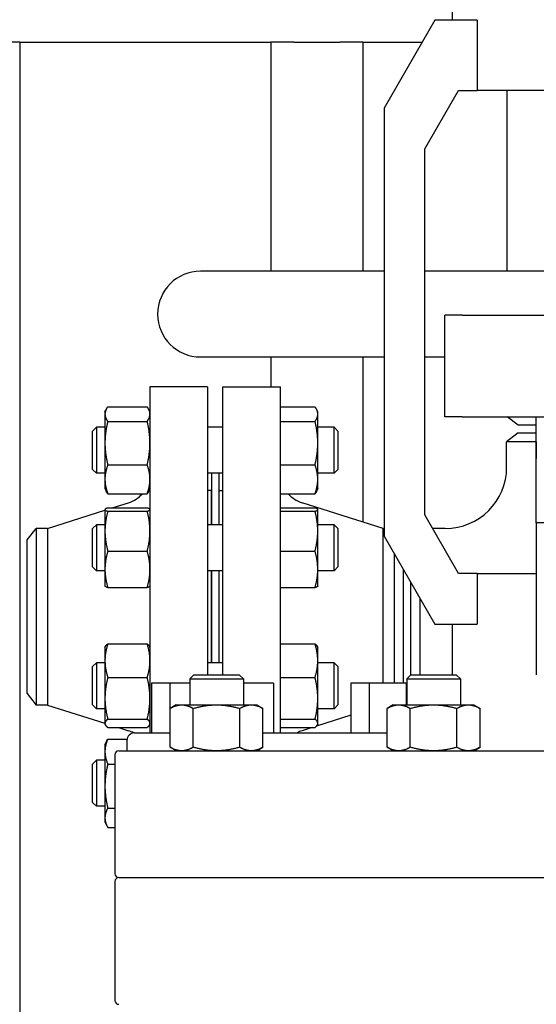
# Model space of a CAD drawing. Header units: inches. Extents: x 18 to 846, y -44 to 561.
# Tile 454 of 642: x 426 to 434, y 275 to 291. Entities that reach past the tile are written whole.
import ezdxf

# ---------------------------------------------------------------- set-up
doc = ezdxf.new("R2010")
doc.units = ezdxf.units.IN
doc.header["$LTSCALE"] = 24
doc.header["$MEASUREMENT"] = 0
doc.layers.add('Visible (ANSI)', color=7, linetype='Continuous', lineweight=30)

msp = doc.modelspace()

# ---------------------------------------------------------------- linework, layer by layer
at = {"layer": 'Visible (ANSI)'}
for p, q in [((432.97957, 292.138), (432.97957, 291.311)), ((432.69743, 291.311), (431.87043, 289.8786)), ((433.38595, 291.311), (432.69743, 291.311)), ((433.38595, 291.311), (433.38595, 290.1682)), ((425.92943, 290.9565), (425.55443, 290.9565)), ((425.92943, 290.9565), (425.92943, 255.2065)), ((425.92943, 290.9565), (430.02218, 290.9565)), ((430.02218, 290.9565), (430.02218, 287.219)), ((430.39718, 290.9565), (430.02218, 290.9565)), ((430.39718, 290.9565), (431.14718, 290.9565)), ((431.52218, 290.9565), (431.14718, 290.9565)), ((431.52218, 290.9565), (431.52218, 287.219)), ((431.52218, 290.9565), (432.49276, 290.9565)), ((432.53203, 289.21326), (433.08336, 290.1682)), ((433.08336, 290.1682), (433.38595, 290.1682)), ((436.9709, 290.1682), (433.38595, 290.1682)), ((433.87093, 290.1682), (433.87093, 287.219)), ((431.87043, 289.8786), (431.87043, 282.89441)), ((432.53203, 283.24394), (432.53203, 289.21326)), ((431.87043, 287.219), (428.87843, 287.219)), ((434.54243, 287.219), (432.53203, 287.219)), ((433.14566, 286.499), (432.86283, 286.499)), ((432.86283, 284.845), (432.86283, 286.499)), ((433.14566, 286.499), (434.53832, 286.499)), ((428.87843, 285.819), (431.87043, 285.819)), ((430.02218, 285.819), (430.02218, 285.3315)), ((431.52218, 285.819), (431.52218, 283.12748)), ((432.53203, 285.819), (432.86283, 285.819)), ((428.05343, 285.3315), (428.05343, 279.689)), ((428.99343, 285.3315), (428.05343, 285.3315)), ((428.99343, 285.3315), (428.99343, 280.635)), ((429.24343, 280.635), (429.24343, 285.3315)), ((429.24343, 285.3315), (430.18343, 285.3315)), ((430.18343, 279.689), (430.18343, 285.3315)), ((427.31943, 284.92271), (427.3366, 284.95954)), ((427.36452, 285.00662), (428.00834, 285.00662)), ((428.05343, 284.92271), (428.03625, 284.95954)), ((430.18343, 285.00662), (430.74434, 285.00662)), ((430.78943, 284.92271), (430.77225, 284.95954)), ((427.31943, 284.92271), (427.31943, 284.88793)), ((427.31943, 284.88793), (427.31943, 284.41478)), ((430.78943, 284.88793), (430.78943, 284.92271)), ((430.78943, 284.41478), (430.78943, 284.88793)), ((433.14566, 284.845), (432.86283, 284.845)), ((433.14566, 284.845), (434.53832, 284.845)), ((434.05843, 284.7065), (433.87793, 284.845)), ((434.35163, 283.94284), (434.35163, 284.845)), ((427.11843, 284.61021), (427.18093, 284.67271)), ((427.18093, 284.67271), (427.18093, 283.92271)), ((427.31943, 284.67271), (427.18093, 284.67271)), ((427.36452, 284.76923), (428.00834, 284.76923)), ((429.24343, 284.67271), (428.99343, 284.67271)), ((430.18343, 284.76923), (430.74434, 284.76923)), ((431.05593, 284.67271), (430.78943, 284.67271)), ((431.05593, 283.92271), (431.05593, 284.67271)), ((431.11843, 284.61021), (431.05593, 284.67271)), ((434.35163, 284.7065), (434.05843, 284.7065)), ((427.11843, 283.98521), (427.11843, 284.61021)), ((431.11843, 284.61021), (431.11843, 283.98521)), ((434.05593, 284.5815), (433.86843, 284.43763)), ((434.05593, 284.5815), (434.35163, 284.5815)), ((427.31943, 284.41478), (427.31943, 283.82456)), ((430.78943, 283.82456), (430.78943, 284.41478)), ((434.35163, 284.43763), (433.86843, 284.43763)), ((433.86843, 284.0215), (433.86843, 284.43763)), ((434.35143, 284.4327), (434.35163, 284.4327)), ((434.35143, 284.4327), (434.35143, 284.16388)), ((434.35143, 284.16388), (434.35163, 284.16388)), ((427.11843, 283.98521), (427.18093, 283.92271)), ((427.36452, 284.06032), (428.00834, 284.06032)), ((430.18343, 284.06032), (430.74434, 284.06032)), ((431.11843, 283.98521), (431.05593, 283.92271)), ((427.31943, 283.92271), (427.18093, 283.92271)), ((427.31943, 283.82456), (427.31943, 283.67271)), ((429.24343, 283.92271), (428.99343, 283.92271)), ((429.05843, 283.92271), (429.05843, 283.08159)), ((429.17843, 283.92271), (429.17843, 283.08159)), ((431.05593, 283.92271), (430.78943, 283.92271)), ((430.78943, 283.67271), (430.78943, 283.82456)), ((434.35163, 283.116), (434.35163, 283.94284)), ((427.31943, 283.67271), (427.3366, 283.63588)), ((428.05343, 283.67271), (428.03625, 283.63588)), ((430.78943, 283.67271), (430.77225, 283.63588)), ((427.36452, 283.58879), (428.00834, 283.58879)), ((429.05343, 283.6415), (428.99343, 283.6415)), ((429.05343, 283.6415), (429.05343, 283.08159)), ((429.05843, 283.5215), (429.05343, 283.5215)), ((429.18343, 283.5215), (429.17843, 283.5215)), ((429.18343, 283.08159), (429.18343, 283.6415)), ((429.18343, 283.6415), (429.24343, 283.6415)), ((430.18343, 283.58879), (430.74434, 283.58879)), ((427.31943, 283.33159), (427.32022, 283.33328)), ((427.31943, 283.33159), (427.31943, 283.32991)), ((427.31943, 283.32991), (427.31943, 282.97857)), ((427.36452, 283.35636), (428.00834, 283.35636)), ((427.43733, 283.35636), (427.7044, 283.44095)), ((428.05343, 283.33159), (428.05264, 283.33328)), ((430.18343, 283.35636), (430.74434, 283.35636)), ((431.85676, 283.0215), (430.53245, 283.44095)), ((430.78943, 283.33159), (430.78864, 283.33328)), ((430.78943, 283.32991), (430.78943, 283.33159)), ((430.78943, 282.97857), (430.78943, 283.32991)), ((426.3801, 283.0215), (427.31943, 283.31902)), ((427.36452, 283.30346), (428.00834, 283.30346)), ((430.18343, 283.30346), (430.74434, 283.30346)), ((433.08336, 282.289), (432.53203, 283.24394)), ((426.05343, 282.834), (426.1973, 283.0215)), ((426.3801, 283.0215), (426.1973, 283.0215)), ((426.1973, 283.0215), (426.1973, 280.1415)), ((426.3801, 283.0215), (426.3801, 280.1415)), ((427.11843, 283.01909), (427.18093, 283.08159)), ((427.11843, 282.39409), (427.11843, 283.01909)), ((427.18093, 283.08159), (427.18093, 282.33159)), ((427.31943, 283.08159), (427.18093, 283.08159)), ((429.24343, 283.08159), (428.99343, 283.08159)), ((431.05593, 283.08159), (430.78943, 283.08159)), ((431.05593, 282.33159), (431.05593, 283.08159)), ((431.11843, 283.01909), (431.05593, 283.08159)), ((431.11843, 283.01909), (431.11843, 282.39409)), ((431.85676, 280.499), (431.85676, 283.0215)), ((431.85676, 283.0215), (431.87043, 283.0215)), ((432.86843, 283.0215), (432.66045, 283.0215)), ((434.35163, 283.116), (434.35163, 280.635)), ((436.00523, 283.116), (434.35163, 283.116)), ((427.31943, 282.97857), (427.31943, 282.35525)), ((430.78943, 282.35525), (430.78943, 282.97857)), ((431.87043, 282.89441), (432.69743, 281.462)), ((426.05343, 280.329), (426.05343, 282.834)), ((427.36452, 282.65368), (428.00834, 282.65368)), ((430.18343, 282.65368), (430.74434, 282.65368)), ((432.03956, 280.499), (432.03956, 282.60147)), ((427.11843, 282.39409), (427.18093, 282.33159)), ((431.11843, 282.39409), (431.05593, 282.33159)), ((427.31943, 282.33159), (427.18093, 282.33159)), ((427.31943, 282.35525), (427.31943, 282.08159)), ((429.24343, 282.33159), (428.99343, 282.33159)), ((429.05343, 282.33159), (429.05343, 280.83141)), ((429.05843, 282.33159), (429.05843, 280.83141)), ((429.17843, 282.33159), (429.17843, 280.83141)), ((429.18343, 280.83141), (429.18343, 282.33159)), ((430.78943, 282.08159), (430.78943, 282.35525)), ((431.05593, 282.33159), (430.78943, 282.33159)), ((432.18343, 282.35228), (432.18343, 280.499)), ((433.38595, 282.289), (433.08336, 282.289)), ((433.38595, 282.289), (434.35163, 282.289)), ((433.38595, 282.289), (433.38595, 281.462)), ((427.31943, 282.08159), (427.32022, 282.07991)), ((427.36452, 282.05682), (428.00834, 282.05682)), ((428.05343, 282.08159), (428.05264, 282.07991)), ((430.18343, 282.05682), (430.74434, 282.05682)), ((430.78943, 282.08159), (430.78864, 282.07991)), ((432.30843, 280.635), (432.30843, 282.13577)), ((432.4523, 281.88657), (432.4523, 280.635)), ((432.69743, 281.462), (433.38595, 281.462)), ((432.97957, 281.462), (432.97957, 280.635)), ((427.31943, 281.08141), (427.32468, 281.09267)), ((427.31943, 281.08141), (427.31943, 280.86477)), ((427.36452, 281.13794), (428.00834, 281.13794)), ((428.05343, 281.08141), (428.04818, 281.09267)), ((430.18343, 281.13794), (430.74434, 281.13794)), ((430.78943, 281.08141), (430.78418, 281.09267)), ((430.78943, 280.86477), (430.78943, 281.08141)), ((427.11843, 280.76891), (427.18093, 280.83141)), ((427.11843, 280.14391), (427.11843, 280.76891)), ((427.18093, 280.83141), (427.18093, 280.08141)), ((427.31943, 280.83141), (427.18093, 280.83141)), ((427.31943, 280.86477), (427.31943, 280.25083)), ((429.24343, 280.83141), (428.99343, 280.83141)), ((430.78943, 280.25083), (430.78943, 280.86477)), ((431.05593, 280.83141), (430.78943, 280.83141)), ((431.05593, 280.08141), (431.05593, 280.83141)), ((431.11843, 280.76891), (431.05593, 280.83141)), ((431.11843, 280.76891), (431.11843, 280.14391)), ((428.76657, 280.635), (428.70042, 280.56885)), ((428.76657, 280.635), (429.50927, 280.635)), ((429.50927, 280.635), (429.57542, 280.56885)), ((432.30502, 280.635), (432.23887, 280.56885)), ((432.30502, 280.635), (433.04772, 280.635)), ((433.04772, 280.635), (433.11387, 280.56885)), ((427.36452, 280.59159), (428.00834, 280.59159)), ((428.07843, 280.499), (428.07843, 279.689)), ((428.37843, 280.499), (428.07843, 280.499)), ((428.37843, 280.499), (428.37843, 279.689)), ((428.70042, 280.499), (428.37843, 280.499)), ((428.70042, 280.56885), (429.57542, 280.56885)), ((428.70042, 280.56885), (428.70042, 280.1445)), ((429.57542, 280.56885), (429.57542, 280.1445)), ((430.06888, 280.499), (429.57542, 280.499)), ((430.06888, 280.499), (430.06888, 279.689)), ((430.18343, 280.59159), (430.74434, 280.59159)), ((431.32843, 280.499), (431.32843, 279.689)), ((431.62843, 280.499), (431.32843, 280.499)), ((431.62843, 280.499), (431.62843, 279.689)), ((432.22843, 280.499), (431.62843, 280.499)), ((432.22843, 280.499), (432.22843, 280.1445)), ((432.23887, 280.499), (432.22843, 280.499)), ((432.23887, 280.56885), (433.11387, 280.56885)), ((432.23887, 280.56885), (432.23887, 280.1445)), ((433.11387, 280.56885), (433.11387, 280.1445)), ((426.05343, 280.329), (426.1973, 280.1415)), ((426.3801, 280.1415), (426.1973, 280.1415)), ((426.3801, 280.1415), (427.31943, 279.84398)), ((427.11843, 280.14391), (427.18093, 280.08141)), ((427.31943, 280.25083), (427.31943, 279.84247)), ((428.48192, 280.1445), (428.38044, 280.08591)), ((428.48192, 280.1445), (428.56981, 280.1445)), ((428.56981, 280.1445), (429.13792, 280.1445)), ((429.13792, 280.1445), (429.70603, 280.1445)), ((429.70603, 280.1445), (429.79392, 280.1445)), ((429.79392, 280.1445), (429.8954, 280.08591)), ((430.78943, 279.84247), (430.78943, 280.25083)), ((431.11843, 280.14391), (431.05593, 280.08141)), ((432.02037, 280.1445), (431.91888, 280.08591)), ((432.02037, 280.1445), (432.10826, 280.1445)), ((432.10826, 280.1445), (432.67637, 280.1445)), ((432.67637, 280.1445), (433.24448, 280.1445)), ((433.24448, 280.1445), (433.33237, 280.1445)), ((433.33237, 280.1445), (433.43385, 280.08591)), ((427.31943, 280.08141), (427.18093, 280.08141)), ((428.38044, 279.45309), (428.38044, 280.08591)), ((428.75918, 279.45309), (428.75918, 280.08591)), ((429.51666, 279.45309), (429.51666, 280.08591)), ((429.8954, 279.45309), (429.8954, 280.08591)), ((431.32843, 279.97416), (430.76786, 279.79661)), ((431.05593, 280.08141), (430.78943, 280.08141)), ((431.91888, 279.45309), (431.91888, 280.08591)), ((432.29763, 279.45309), (432.29763, 280.08591)), ((433.05511, 279.45309), (433.05511, 280.08591)), ((433.43385, 279.45309), (433.43385, 280.08591)), ((427.31943, 279.84247), (427.31943, 279.83141)), ((427.31943, 279.83141), (427.32468, 279.82015)), ((427.36452, 279.91006), (428.00834, 279.91006)), ((428.05343, 279.83141), (428.04818, 279.82015)), ((430.18343, 279.91006), (430.74434, 279.91006)), ((430.78943, 279.83141), (430.78418, 279.82015)), ((430.78943, 279.83141), (430.78943, 279.84247)), ((427.36452, 279.77489), (428.00834, 279.77489)), ((427.53759, 279.77489), (427.7044, 279.72205)), ((427.80343, 279.689), (428.38044, 279.689)), ((429.8954, 279.689), (431.91888, 279.689)), ((430.18343, 279.77489), (430.74434, 279.77489)), ((430.69927, 279.77489), (430.53245, 279.72205)), ((427.31943, 279.4903), (427.35169, 279.55947)), ((427.31943, 279.4903), (427.31943, 279.3822)), ((427.36452, 279.58504), (427.68021, 279.58504)), ((427.67843, 279.564), (427.67843, 279.3945)), ((427.31943, 279.3822), (427.31943, 278.81948)), ((427.48243, 279.3315), (427.48243, 277.39)), ((427.54543, 279.3945), (442.81143, 279.3945)), ((428.48192, 279.3945), (428.38044, 279.45309)), ((429.79392, 279.3945), (429.8954, 279.45309)), ((432.02037, 279.3945), (431.91888, 279.45309)), ((433.33237, 279.3945), (433.43385, 279.45309)), ((427.11843, 279.1778), (427.18093, 279.2403)), ((427.11843, 278.5528), (427.11843, 279.1778)), ((427.18093, 279.2403), (427.18093, 278.4903)), ((427.31943, 279.2403), (427.18093, 279.2403)), ((427.36452, 279.17935), (427.48243, 279.17935)), ((427.31943, 278.81948), (427.31943, 278.30258)), ((427.11843, 278.5528), (427.18093, 278.4903)), ((427.31943, 278.4903), (427.18093, 278.4903)), ((427.36452, 278.4596), (427.48243, 278.4596)), ((427.31943, 278.30258), (427.31943, 278.2403)), ((427.31943, 278.2403), (427.35169, 278.17112)), ((427.36452, 278.14555), (427.48243, 278.14555)), ((427.48243, 277.264), (427.48243, 275.3225)), ((427.54543, 277.327), (442.81143, 277.327)), ((427.54543, 277.327), (442.81143, 277.327))]:
    msp.add_line(p, q, dxfattribs=at)
for centre, radius, start, end in [((428.87843, 286.519), 0.7, 90, 270), ((435.17843, 286.1647), 2.165, 247.543237, 247.548964), ((432.86843, 284.0215), 1, 270, 0), ((427.55343, 283.91762), 0.5, 287.574716, 318.879398), ((430.68343, 283.91762), 0.5, 221.120602, 252.425284), ((427.80343, 279.564), 0.125, 90, 180), ((427.55343, 279.24539), 0.5, 62.236811, 72.425284), ((430.68343, 279.24539), 0.5, 107.574716, 117.47301), ((427.54543, 279.3315), 0.063, 90, 180), ((427.54543, 277.39), 0.063, 180, 270), ((427.54543, 277.264), 0.063, 90, 180), ((427.54543, 275.3225), 0.063, 180, 270)]:
    msp.add_arc(centre, radius, start, end, dxfattribs=at)
for points, weights in [([(427.36452, 285.00662), (427.31943, 284.94301), (427.31943, 284.88793)], [1, 1.0379548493, 1]), ([(428.05343, 284.88793), (428.05343, 284.94301), (428.00834, 285.00662)], [1, 1.0379548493, 1]), ([(430.78943, 284.88793), (430.78943, 284.94301), (430.74434, 285.00662)], [1, 1.0379548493, 1]), ([(427.31943, 284.88793), (427.31943, 284.83284), (427.36452, 284.76923)], [1, 1.0379548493, 1]), ([(428.00834, 284.76923), (428.05343, 284.83284), (428.05343, 284.88793)], [1, 1.0379548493, 1]), ([(430.74434, 284.76923), (430.78943, 284.83284), (430.78943, 284.88793)], [1, 1.0379548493, 1]), ([(427.36452, 284.76923), (427.31943, 284.57928), (427.31943, 284.41478)], [1, 1.0379548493, 1]), ([(428.05343, 284.41478), (428.05343, 284.57928), (428.00834, 284.76923)], [1, 1.0379548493, 1]), ([(430.78943, 284.41478), (430.78943, 284.57928), (430.74434, 284.76923)], [1, 1.0379548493, 1]), ([(427.31943, 284.41478), (427.31943, 284.25027), (427.36452, 284.06032)], [1, 1.0379548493, 1]), ([(428.00834, 284.06032), (428.05343, 284.25027), (428.05343, 284.41478)], [1, 1.0379548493, 1]), ([(430.74434, 284.06032), (430.78943, 284.25027), (430.78943, 284.41478)], [1, 1.0379548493, 1]), ([(427.36452, 284.06032), (427.31943, 283.93397), (427.31943, 283.82456)], [1, 1.0379548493, 1]), ([(428.05343, 283.82456), (428.05343, 283.93397), (428.00834, 284.06032)], [1, 1.0379548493, 1]), ([(430.78943, 283.82456), (430.78943, 283.93397), (430.74434, 284.06032)], [1, 1.0379548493, 1]), ([(427.31943, 283.82456), (427.31943, 283.71514), (427.36452, 283.58879)], [1, 1.0379548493, 1]), ([(428.00834, 283.58879), (428.05343, 283.71514), (428.05343, 283.82456)], [1, 1.0379548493, 1]), ([(430.74434, 283.58879), (430.78943, 283.71514), (430.78943, 283.82456)], [1, 1.0379548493, 1]), ([(427.36452, 283.58879), (427.34711, 283.61335), (427.3366, 283.63588)], [1, 1.01432189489, 1.01783533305]), ([(428.03625, 283.63588), (428.02575, 283.61335), (428.00834, 283.58879)], [1.01783533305, 1.01432189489, 1]), ([(430.77225, 283.63588), (430.76175, 283.61335), (430.74434, 283.58879)], [1.01783533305, 1.01432189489, 1]), ([(427.36452, 283.35636), (427.31943, 283.34219), (427.31943, 283.32991)], [1, 1.0379548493, 1]), ([(427.31943, 283.32991), (427.31943, 283.31763), (427.36452, 283.30346)], [1, 1.0379548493, 1]), ([(428.05343, 283.32991), (428.05343, 283.34219), (428.00834, 283.35636)], [1, 1.0379548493, 1]), ([(428.00834, 283.30346), (428.05343, 283.31763), (428.05343, 283.32991)], [1, 1.0379548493, 1]), ([(430.78943, 283.32991), (430.78943, 283.34219), (430.74434, 283.35636)], [1, 1.0379548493, 1]), ([(430.74434, 283.30346), (430.78943, 283.31763), (430.78943, 283.32991)], [1, 1.0379548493, 1]), ([(427.36452, 283.30346), (427.31943, 283.12935), (427.31943, 282.97857)], [1, 1.0379548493, 1]), ([(428.05343, 282.97857), (428.05343, 283.12935), (428.00834, 283.30346)], [1, 1.0379548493, 1]), ([(430.78943, 282.97857), (430.78943, 283.12935), (430.74434, 283.30346)], [1, 1.0379548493, 1]), ([(427.31943, 282.97857), (427.31943, 282.82779), (427.36452, 282.65368)], [1, 1.0379548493, 1]), ([(428.00834, 282.65368), (428.05343, 282.82779), (428.05343, 282.97857)], [1, 1.0379548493, 1]), ([(430.74434, 282.65368), (430.78943, 282.82779), (430.78943, 282.97857)], [1, 1.0379548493, 1]), ([(427.36452, 282.65368), (427.31943, 282.49375), (427.31943, 282.35525)], [1, 1.0379548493, 1]), ([(428.05343, 282.35525), (428.05343, 282.49375), (428.00834, 282.65368)], [1, 1.0379548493, 1]), ([(430.78943, 282.35525), (430.78943, 282.49375), (430.74434, 282.65368)], [1, 1.0379548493, 1]), ([(427.31943, 282.35525), (427.31943, 282.21675), (427.36452, 282.05682)], [1, 1.0379548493, 1]), ([(428.00834, 282.05682), (428.05343, 282.21675), (428.05343, 282.35525)], [1, 1.0379548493, 1]), ([(430.74434, 282.05682), (430.78943, 282.21675), (430.78943, 282.35525)], [1, 1.0379548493, 1]), ([(427.36452, 282.05682), (427.32522, 282.06918), (427.32022, 282.07991)], [1, 1.03292044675, 1.00873325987]), ([(428.05264, 282.07991), (428.04764, 282.06918), (428.00834, 282.05682)], [1.00873325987, 1.03292044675, 1]), ([(430.78864, 282.07991), (430.78364, 282.06918), (430.74434, 282.05682)], [1.00873325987, 1.03292044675, 1]), ([(427.36452, 281.13794), (427.31943, 280.99155), (427.31943, 280.86477)], [1, 1.0379548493, 1]), ([(427.32468, 281.09267), (427.33457, 281.11388), (427.36452, 281.13794)], [1.01713449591, 1.02489131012, 1]), ([(428.05343, 280.86477), (428.05343, 280.99155), (428.00834, 281.13794)], [1, 1.0379548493, 1]), ([(428.00834, 281.13794), (428.03829, 281.11388), (428.04818, 281.09267)], [1, 1.02489131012, 1.01713449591]), ([(430.78943, 280.86477), (430.78943, 280.99155), (430.74434, 281.13794)], [1, 1.0379548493, 1]), ([(430.74434, 281.13794), (430.77429, 281.11388), (430.78418, 281.09267)], [1, 1.02489131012, 1.01713449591]), ([(427.31943, 280.86477), (427.31943, 280.73798), (427.36452, 280.59159)], [1, 1.0379548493, 1]), ([(428.00834, 280.59159), (428.05343, 280.73798), (428.05343, 280.86477)], [1, 1.0379548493, 1]), ([(430.74434, 280.59159), (430.78943, 280.73798), (430.78943, 280.86477)], [1, 1.0379548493, 1]), ([(427.36452, 280.59159), (427.31943, 280.40898), (427.31943, 280.25083)], [1, 1.0379548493, 1]), ([(428.05343, 280.25083), (428.05343, 280.40898), (428.00834, 280.59159)], [1, 1.0379548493, 1]), ([(430.78943, 280.25083), (430.78943, 280.40898), (430.74434, 280.59159)], [1, 1.0379548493, 1]), ([(427.31943, 280.25083), (427.31943, 280.09268), (427.36452, 279.91006)], [1, 1.0379548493, 1]), ([(428.00834, 279.91006), (428.05343, 280.09268), (428.05343, 280.25083)], [1, 1.0379548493, 1]), ([(428.38044, 280.08591), (428.48192, 280.1445), (428.56981, 280.1445)], [1.01001874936, 1.04314139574, 1]), ([(428.56981, 280.1445), (428.65769, 280.1445), (428.75918, 280.08591)], [1, 1.04314139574, 1.01001874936]), ([(428.75918, 280.08591), (428.96215, 280.1445), (429.13792, 280.1445)], [1.01001874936, 1.04314139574, 1]), ([(429.13792, 280.1445), (429.31369, 280.1445), (429.51666, 280.08591)], [1, 1.04314139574, 1.01001874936]), ([(429.51666, 280.08591), (429.61815, 280.1445), (429.70603, 280.1445)], [1.01001874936, 1.04314139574, 1]), ([(429.70603, 280.1445), (429.79392, 280.1445), (429.8954, 280.08591)], [1, 1.04314139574, 1.01001874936]), ([(430.74434, 279.91006), (430.78943, 280.09268), (430.78943, 280.25083)], [1, 1.0379548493, 1]), ([(431.91888, 280.08591), (432.02037, 280.1445), (432.10826, 280.1445)], [1.01001874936, 1.04314139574, 1]), ([(432.10826, 280.1445), (432.19614, 280.1445), (432.29763, 280.08591)], [1, 1.04314139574, 1.01001874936]), ([(432.29763, 280.08591), (432.50059, 280.1445), (432.67637, 280.1445)], [1.01001874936, 1.04314139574, 1]), ([(432.67637, 280.1445), (432.85214, 280.1445), (433.05511, 280.08591)], [1, 1.04314139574, 1.01001874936]), ([(433.05511, 280.08591), (433.15659, 280.1445), (433.24448, 280.1445)], [1.01001874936, 1.04314139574, 1]), ([(433.24448, 280.1445), (433.33237, 280.1445), (433.43385, 280.08591)], [1, 1.04314139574, 1.01001874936]), ([(427.36452, 279.91006), (427.31943, 279.87384), (427.31943, 279.84247)], [1, 1.0379548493, 1]), ([(427.31943, 279.84247), (427.31943, 279.81111), (427.36452, 279.77489)], [1, 1.0379548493, 1]), ([(428.05343, 279.84247), (428.05343, 279.87384), (428.00834, 279.91006)], [1, 1.0379548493, 1]), ([(428.00834, 279.77489), (428.05343, 279.81111), (428.05343, 279.84247)], [1, 1.0379548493, 1]), ([(430.78943, 279.84247), (430.78943, 279.87384), (430.74434, 279.91006)], [1, 1.0379548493, 1]), ([(430.74434, 279.77489), (430.78943, 279.81111), (430.78943, 279.84247)], [1, 1.0379548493, 1]), ([(427.36452, 279.58504), (427.31943, 279.47634), (427.31943, 279.3822)], [1, 1.0379548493, 1]), ([(427.35169, 279.55947), (427.35753, 279.57201), (427.36452, 279.58504)], [1.00968284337, 1.00569633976, 1]), ([(427.31943, 279.3822), (427.31943, 279.28805), (427.36452, 279.17935)], [1, 1.0379548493, 1]), ([(428.56981, 279.3945), (428.48192, 279.3945), (428.38044, 279.45309)], [1, 1.04314139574, 1.01001874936]), ([(428.75918, 279.45309), (428.65769, 279.3945), (428.56981, 279.3945)], [1.01001874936, 1.04314139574, 1]), ([(429.13792, 279.3945), (428.96215, 279.3945), (428.75918, 279.45309)], [1, 1.04314139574, 1.01001874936]), ([(429.51666, 279.45309), (429.31369, 279.3945), (429.13792, 279.3945)], [1.01001874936, 1.04314139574, 1]), ([(429.70603, 279.3945), (429.61815, 279.3945), (429.51666, 279.45309)], [1, 1.04314139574, 1.01001874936]), ([(429.8954, 279.45309), (429.79392, 279.3945), (429.70603, 279.3945)], [1.01001874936, 1.04314139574, 1]), ([(432.10826, 279.3945), (432.02037, 279.3945), (431.91888, 279.45309)], [1, 1.04314139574, 1.01001874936]), ([(432.29763, 279.45309), (432.19614, 279.3945), (432.10826, 279.3945)], [1.01001874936, 1.04314139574, 1]), ([(432.67637, 279.3945), (432.50059, 279.3945), (432.29763, 279.45309)], [1, 1.04314139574, 1.01001874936]), ([(433.05511, 279.45309), (432.85214, 279.3945), (432.67637, 279.3945)], [1.01001874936, 1.04314139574, 1]), ([(433.24448, 279.3945), (433.15659, 279.3945), (433.05511, 279.45309)], [1, 1.04314139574, 1.01001874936]), ([(433.43385, 279.45309), (433.33237, 279.3945), (433.24448, 279.3945)], [1.01001874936, 1.04314139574, 1]), ([(427.36452, 279.17935), (427.31943, 278.98649), (427.31943, 278.81948)], [1, 1.0379548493, 1]), ([(427.31943, 278.81948), (427.31943, 278.65246), (427.36452, 278.4596)], [1, 1.0379548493, 1]), ([(427.36452, 278.4596), (427.31943, 278.37545), (427.31943, 278.30258)], [1, 1.0379548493, 1]), ([(427.31943, 278.30258), (427.31943, 278.2297), (427.36452, 278.14555)], [1, 1.0379548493, 1])]:
    msp.add_rational_spline(points, weights, degree=2, dxfattribs=at)

doc.saveas('drawing.dxf')
